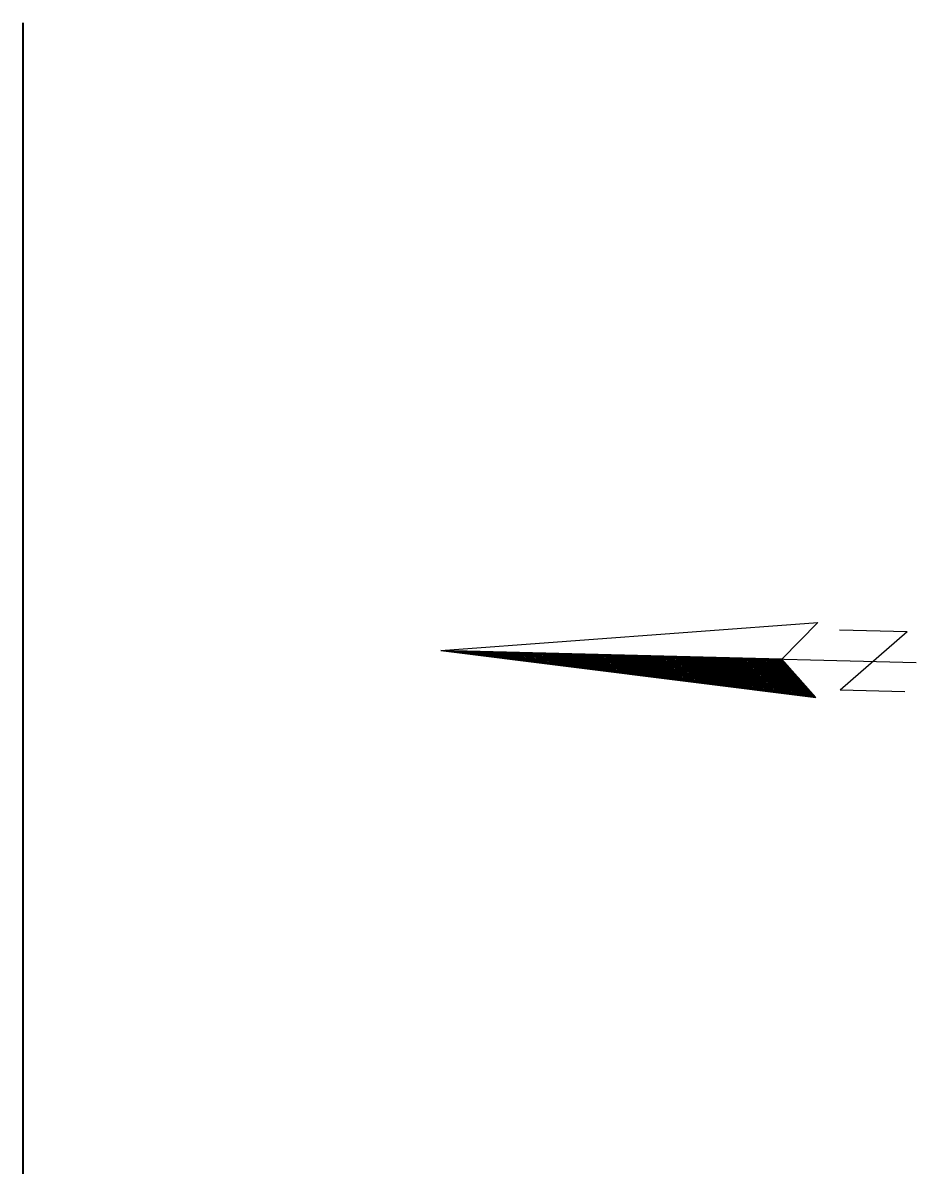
# Model space of a CAD drawing. Extents: x 2363427 to 2368559, y 6957299 to 6980140.
# Drawn here: x 2365245.7 to 2365337, y 6980023.4 to 6980140.2 of the extents above; entities that cross this region are included whole.
import ezdxf

# ---------------------------------------------------------------- set-up
doc = ezdxf.new("R2010")
doc.units = 0
doc.header["$LTSCALE"] = 5.6
doc.layers.add('1', color=7, linetype='Continuous', lineweight=13)
doc.layers.add('62', color=7, linetype='Continuous', lineweight=25)

msp = doc.modelspace()

# ---------------------------------------------------------------- linework, layer by layer
at = {"layer": '1', "lineweight": 25}
for p, q in [((2365329.159, 6980078.128), (2365336.06, 6980077.957)), ((2365329.239, 6980072.001), (2365336.06, 6980077.957)), ((2365288.411, 6980076.032), (2365336.99, 6980074.818)), ((2365288.478, 6980076.024), (2365288.471, 6980076.029)), ((2365288.634, 6980076.004), (2365288.612, 6980076.027)), ((2365288.789, 6980075.984), (2365288.753, 6980076.023)), ((2365288.946, 6980075.965), (2365288.894, 6980076.019)), ((2365289.101, 6980075.945), (2365289.035, 6980076.016)), ((2365289.258, 6980075.924), (2365289.176, 6980076.011)), ((2365289.415, 6980075.906), (2365289.316, 6980076.008)), ((2365289.57, 6980075.887), (2365289.457, 6980076.005)), ((2365289.726, 6980075.867), (2365289.598, 6980076.002)), ((2365289.883, 6980075.847), (2365289.74, 6980075.999)), ((2365290.039, 6980075.827), (2365289.88, 6980075.994)), ((2365290.195, 6980075.809), (2365290.021, 6980075.991)), ((2365290.351, 6980075.789), (2365290.161, 6980075.988)), ((2365290.507, 6980075.77), (2365290.302, 6980075.985)), ((2365290.663, 6980075.75), (2365290.444, 6980075.98)), ((2365290.819, 6980075.73), (2365290.585, 6980075.978)), ((2365290.975, 6980075.711), (2365290.726, 6980075.974)), ((2365291.131, 6980075.692), (2365290.867, 6980075.97)), ((2365291.287, 6980075.671), (2365291.007, 6980075.967)), ((2365291.443, 6980075.653), (2365291.148, 6980075.963)), ((2365291.599, 6980075.633), (2365291.288, 6980075.959)), ((2365291.755, 6980075.614), (2365291.43, 6980075.956)), ((2365291.911, 6980075.593), (2365291.571, 6980075.952)), ((2365292.067, 6980075.574), (2365291.711, 6980075.948)), ((2365292.224, 6980075.556), (2365291.853, 6980075.945)), ((2365292.381, 6980075.536), (2365291.993, 6980075.942)), ((2365292.537, 6980075.515), (2365292.134, 6980075.938)), ((2365292.694, 6980075.496), (2365292.275, 6980075.935)), ((2365292.849, 6980075.477), (2365292.417, 6980075.931)), ((2365293.005, 6980075.458), (2365292.558, 6980075.929)), ((2365293.16, 6980075.439), (2365292.698, 6980075.924)), ((2365293.316, 6980075.418), (2365292.84, 6980075.92)), ((2365293.472, 6980075.399), (2365292.979, 6980075.918)), ((2365293.629, 6980075.38), (2365293.12, 6980075.913)), ((2365293.786, 6980075.36), (2365293.262, 6980075.911)), ((2365293.941, 6980075.34), (2365293.403, 6980075.906)), ((2365294.097, 6980075.321), (2365293.543, 6980075.903)), ((2365294.254, 6980075.303), (2365293.684, 6980075.901)), ((2365294.41, 6980075.283), (2365293.825, 6980075.896)), ((2365294.566, 6980075.263), (2365293.966, 6980075.893)), ((2365294.722, 6980075.243), (2365294.107, 6980075.89)), ((2365294.877, 6980075.223), (2365294.248, 6980075.886)), ((2365295.034, 6980075.204), (2365294.389, 6980075.883)), ((2365295.19, 6980075.186), (2365294.53, 6980075.879)), ((2365295.346, 6980075.165), (2365294.67, 6980075.875)), ((2365295.502, 6980075.145), (2365294.811, 6980075.872)), ((2365295.658, 6980075.126), (2365294.952, 6980075.868)), ((2365295.814, 6980075.107), (2365295.093, 6980075.864)), ((2365295.97, 6980075.086), (2365295.234, 6980075.861)), ((2365296.127, 6980075.067), (2365295.374, 6980075.857)), ((2365296.282, 6980075.048), (2365295.517, 6980075.854)), ((2365296.438, 6980075.029), (2365295.657, 6980075.85)), ((2365296.595, 6980075.009), (2365295.797, 6980075.847)), ((2365296.75, 6980074.989), (2365295.938, 6980075.843)), ((2365296.908, 6980074.97), (2365296.078, 6980075.839)), ((2365297.063, 6980074.951), (2365296.22, 6980075.837)), ((2365297.218, 6980074.93), (2365296.361, 6980075.832)), ((2365297.374, 6980074.912), (2365296.502, 6980075.829)), ((2365297.532, 6980074.891), (2365296.642, 6980075.826)), ((2365297.688, 6980074.873), (2365296.784, 6980075.823)), ((2365297.844, 6980074.854), (2365296.925, 6980075.819)), ((2365298.001, 6980074.833), (2365297.065, 6980075.815)), ((2365298.156, 6980074.814), (2365297.207, 6980075.812)), ((2365298.312, 6980074.794), (2365297.348, 6980075.808)), ((2365298.468, 6980074.775), (2365297.488, 6980075.804)), ((2365298.623, 6980074.757), (2365297.629, 6980075.802)), ((2365298.78, 6980074.737), (2365297.769, 6980075.798)), ((2365298.937, 6980074.717), (2365297.911, 6980075.795)), ((2365299.092, 6980074.697), (2365298.052, 6980075.79)), ((2365299.249, 6980074.677), (2365298.193, 6980075.787)), ((2365299.405, 6980074.659), (2365298.334, 6980075.783)), ((2365299.56, 6980074.639), (2365298.474, 6980075.78)), ((2365299.716, 6980074.619), (2365298.616, 6980075.777)), ((2365299.873, 6980074.6), (2365298.756, 6980075.774)), ((2365300.028, 6980074.58), (2365298.898, 6980075.769)), ((2365300.185, 6980074.56), (2365299.039, 6980075.766)), ((2365300.341, 6980074.541), (2365299.18, 6980075.763)), ((2365300.497, 6980074.522), (2365299.321, 6980075.758)), ((2365300.652, 6980074.503), (2365299.461, 6980075.755)), ((2365300.809, 6980074.482), (2365299.601, 6980075.752)), ((2365300.965, 6980074.463), (2365299.743, 6980075.749)), ((2365301.121, 6980074.443), (2365299.884, 6980075.746)), ((2365301.278, 6980074.424), (2365300.025, 6980075.741)), ((2365301.434, 6980074.405), (2365300.165, 6980075.738)), ((2365301.59, 6980074.385), (2365300.306, 6980075.734)), ((2365301.746, 6980074.365), (2365300.448, 6980075.73)), ((2365301.903, 6980074.347), (2365300.589, 6980075.729)), ((2365302.058, 6980074.327), (2365300.729, 6980075.724)), ((2365302.215, 6980074.307), (2365300.87, 6980075.721)), ((2365302.37, 6980074.287), (2365301.011, 6980075.716)), ((2365302.527, 6980074.268), (2365301.151, 6980075.714)), ((2365302.682, 6980074.248), (2365301.292, 6980075.709)), ((2365302.838, 6980074.228), (2365301.433, 6980075.707)), ((2365302.994, 6980074.21), (2365301.574, 6980075.703)), ((2365303.15, 6980074.19), (2365301.716, 6980075.699)), ((2365303.307, 6980074.171), (2365301.857, 6980075.696)), ((2365303.464, 6980074.153), (2365301.997, 6980075.692)), ((2365303.62, 6980074.131), (2365302.138, 6980075.689)), ((2365303.776, 6980074.112), (2365302.278, 6980075.685)), ((2365303.931, 6980074.093), (2365302.42, 6980075.681)), ((2365304.088, 6980074.074), (2365302.561, 6980075.678)), ((2365304.243, 6980074.054), (2365302.702, 6980075.674)), ((2365304.4, 6980074.034), (2365302.842, 6980075.671)), ((2365304.555, 6980074.015), (2365302.984, 6980075.667)), ((2365304.712, 6980073.995), (2365303.124, 6980075.664)), ((2365304.867, 6980073.976), (2365303.265, 6980075.659)), ((2365305.024, 6980073.956), (2365303.406, 6980075.657)), ((2365305.18, 6980073.936), (2365303.547, 6980075.654)), ((2365305.336, 6980073.918), (2365303.689, 6980075.65)), ((2365305.492, 6980073.898), (2365303.83, 6980075.646)), ((2365305.648, 6980073.878), (2365303.97, 6980075.643)), ((2365305.804, 6980073.858), (2365304.111, 6980075.64)), ((2365305.961, 6980073.839), (2365304.251, 6980075.636)), ((2365306.117, 6980073.82), (2365304.393, 6980075.632)), ((2365306.273, 6980073.802), (2365304.534, 6980075.629)), ((2365306.43, 6980073.78), (2365304.673, 6980075.626)), ((2365306.584, 6980073.761), (2365304.815, 6980075.621)), ((2365306.74, 6980073.742), (2365304.955, 6980075.618)), ((2365306.897, 6980073.722), (2365305.097, 6980075.615)), ((2365307.053, 6980073.703), (2365305.238, 6980075.61)), ((2365307.208, 6980073.683), (2365305.378, 6980075.608)), ((2365307.366, 6980073.664), (2365305.52, 6980075.604)), ((2365307.522, 6980073.644), (2365305.66, 6980075.601)), ((2365307.678, 6980073.625), (2365305.802, 6980075.597)), ((2365307.833, 6980073.606), (2365305.941, 6980075.593)), ((2365307.989, 6980073.586), (2365306.083, 6980075.59)), ((2365308.145, 6980073.566), (2365306.224, 6980075.586)), ((2365308.302, 6980073.546), (2365306.365, 6980075.582)), ((2365308.457, 6980073.526), (2365306.506, 6980075.579)), ((2365308.614, 6980073.508), (2365306.647, 6980075.576)), ((2365308.77, 6980073.489), (2365306.788, 6980075.573)), ((2365308.926, 6980073.469), (2365306.928, 6980075.568)), ((2365309.082, 6980073.45), (2365307.069, 6980075.566)), ((2365309.238, 6980073.43), (2365307.21, 6980075.561)), ((2365309.395, 6980073.41), (2365307.351, 6980075.558)), ((2365309.55, 6980073.391), (2365307.492, 6980075.554)), ((2365309.707, 6980073.371), (2365307.632, 6980075.551)), ((2365309.862, 6980073.352), (2365307.774, 6980075.548)), ((2365310.019, 6980073.332), (2365307.915, 6980075.543)), ((2365310.174, 6980073.313), (2365308.056, 6980075.541)), ((2365310.332, 6980073.294), (2365308.196, 6980075.537)), ((2365310.487, 6980073.274), (2365308.336, 6980075.534)), ((2365310.644, 6980073.254), (2365308.478, 6980075.53)), ((2365310.798, 6980073.235), (2365308.619, 6980075.527)), ((2365310.956, 6980073.215), (2365308.76, 6980075.523)), ((2365311.112, 6980073.196), (2365308.901, 6980075.519)), ((2365311.268, 6980073.177), (2365309.041, 6980075.516)), ((2365311.424, 6980073.157), (2365309.183, 6980075.513)), ((2365311.58, 6980073.136), (2365309.323, 6980075.509)), ((2365311.737, 6980073.118), (2365309.464, 6980075.505)), ((2365311.892, 6980073.098), (2365309.605, 6980075.502)), ((2365312.048, 6980073.079), (2365309.746, 6980075.498)), ((2365312.204, 6980073.059), (2365309.888, 6980075.495)), ((2365312.36, 6980073.04), (2365310.028, 6980075.492)), ((2365312.516, 6980073.02), (2365310.17, 6980075.487)), ((2365312.672, 6980073.001), (2365310.309, 6980075.483)), ((2365312.828, 6980072.98), (2365310.451, 6980075.48)), ((2365312.985, 6980072.962), (2365310.592, 6980075.477)), ((2365313.14, 6980072.943), (2365310.732, 6980075.474)), ((2365313.298, 6980072.922), (2365310.873, 6980075.47)), ((2365313.452, 6980072.904), (2365311.014, 6980075.467)), ((2365313.609, 6980072.882), (2365311.156, 6980075.463)), ((2365313.765, 6980072.865), (2365311.296, 6980075.46)), ((2365313.921, 6980072.844), (2365311.437, 6980075.455)), ((2365314.076, 6980072.825), (2365311.579, 6980075.453)), ((2365314.233, 6980072.806), (2365311.718, 6980075.45)), ((2365314.39, 6980072.786), (2365311.86, 6980075.445)), ((2365314.546, 6980072.768), (2365312, 6980075.443)), ((2365314.702, 6980072.747), (2365312.141, 6980075.438)), ((2365314.858, 6980072.728), (2365312.282, 6980075.435)), ((2365315.013, 6980072.709), (2365312.423, 6980075.432)), ((2365315.17, 6980072.688), (2365312.564, 6980075.428)), ((2365315.326, 6980072.669), (2365312.705, 6980075.425)), ((2365315.482, 6980072.65), (2365312.846, 6980075.421)), ((2365315.638, 6980072.631), (2365312.987, 6980075.417)), ((2365315.794, 6980072.611), (2365313.127, 6980075.414)), ((2365315.95, 6980072.591), (2365313.269, 6980075.41)), ((2365316.106, 6980072.571), (2365313.409, 6980075.406)), ((2365316.262, 6980072.553), (2365313.551, 6980075.403)), ((2365316.418, 6980072.533), (2365313.69, 6980075.401)), ((2365316.574, 6980072.514), (2365313.832, 6980075.397)), ((2365316.73, 6980072.493), (2365313.972, 6980075.394)), ((2365316.887, 6980072.474), (2365314.114, 6980075.389)), ((2365317.044, 6980072.456), (2365314.255, 6980075.387)), ((2365317.2, 6980072.435), (2365314.396, 6980075.381)), ((2365317.355, 6980072.415), (2365314.537, 6980075.379)), ((2365317.511, 6980072.396), (2365314.678, 6980075.376)), ((2365317.667, 6980072.377), (2365314.819, 6980075.371)), ((2365317.823, 6980072.358), (2365314.96, 6980075.369)), ((2365317.98, 6980072.338), (2365315.101, 6980075.364)), ((2365318.136, 6980072.318), (2365315.241, 6980075.362)), ((2365318.292, 6980072.299), (2365315.383, 6980075.357)), ((2365318.448, 6980072.279), (2365315.522, 6980075.355)), ((2365318.603, 6980072.259), (2365315.664, 6980075.351)), ((2365318.76, 6980072.24), (2365315.804, 6980075.347)), ((2365318.916, 6980072.221), (2365315.946, 6980075.344)), ((2365319.072, 6980072.202), (2365316.087, 6980075.34)), ((2365319.228, 6980072.182), (2365316.227, 6980075.337)), ((2365319.384, 6980072.161), (2365316.369, 6980075.333)), ((2365319.54, 6980072.142), (2365316.51, 6980075.329)), ((2365319.696, 6980072.123), (2365316.65, 6980075.326)), ((2365319.852, 6980072.104), (2365316.791, 6980075.322)), ((2365320.008, 6980072.083), (2365316.932, 6980075.319)), ((2365320.165, 6980072.065), (2365317.073, 6980075.315)), ((2365320.321, 6980072.045), (2365317.214, 6980075.311)), ((2365320.477, 6980072.027), (2365317.355, 6980075.308)), ((2365320.634, 6980072.007), (2365317.495, 6980075.305)), ((2365320.79, 6980071.986), (2365317.636, 6980075.301)), ((2365320.946, 6980071.967), (2365317.778, 6980075.298)), ((2365321.102, 6980071.947), (2365317.918, 6980075.294)), ((2365321.258, 6980071.928), (2365318.059, 6980075.289)), ((2365321.414, 6980071.909), (2365318.199, 6980075.288)), ((2365321.571, 6980071.889), (2365318.34, 6980075.283)), ((2365321.725, 6980071.87), (2365318.481, 6980075.28)), ((2365321.881, 6980071.85), (2365318.623, 6980075.277)), ((2365322.038, 6980071.83), (2365318.763, 6980075.273)), ((2365322.194, 6980071.811), (2365318.904, 6980075.27)), ((2365322.351, 6980071.792), (2365319.046, 6980075.266)), ((2365322.507, 6980071.772), (2365319.186, 6980075.263)), ((2365322.663, 6980071.753), (2365319.326, 6980075.26)), ((2365322.819, 6980071.733), (2365319.467, 6980075.255)), ((2365322.975, 6980071.714), (2365319.609, 6980075.252)), ((2365323.13, 6980071.695), (2365319.75, 6980075.249)), ((2365323.287, 6980071.674), (2365319.891, 6980075.245)), ((2365323.443, 6980071.655), (2365320.033, 6980075.242)), ((2365323.598, 6980071.635), (2365320.174, 6980075.238)), ((2365323.755, 6980071.617), (2365320.313, 6980075.234)), ((2365323.911, 6980071.597), (2365320.455, 6980075.231)), ((2365324.067, 6980071.578), (2365320.595, 6980075.228)), ((2365324.223, 6980071.558), (2365320.736, 6980075.224)), ((2365324.379, 6980071.538), (2365320.877, 6980075.221)), ((2365324.535, 6980071.518), (2365321.017, 6980075.216)), ((2365324.692, 6980071.499), (2365321.159, 6980075.214)), ((2365324.848, 6980071.479), (2365321.3, 6980075.209)), ((2365325.004, 6980071.461), (2365321.441, 6980075.205)), ((2365325.161, 6980071.441), (2365321.582, 6980075.204)), ((2365325.317, 6980071.421), (2365321.723, 6980075.2)), ((2365325.473, 6980071.402), (2365321.864, 6980075.196)), ((2365325.629, 6980071.382), (2365322.004, 6980075.191)), ((2365325.784, 6980071.362), (2365322.145, 6980075.19)), ((2365325.94, 6980071.344), (2365322.285, 6980075.185)), ((2365326.097, 6980071.324), (2365322.426, 6980075.181)), ((2365326.253, 6980071.304), (2365322.568, 6980075.179)), ((2365326.409, 6980071.285), (2365322.708, 6980075.175)), ((2365326.565, 6980071.265), (2365322.849, 6980075.172)), ((2365326.721, 6980071.245), (2365322.99, 6980075.168)), ((2365325.063, 6980073.133), (2365323.131, 6980075.164)), ((2365329.239, 6980072.001), (2365335.83, 6980071.836))]:
    msp.add_line(p, q, dxfattribs=at)
for points in [[(2365326.925, 6980078.9), (2365323.27, 6980075.16), (2365288.411, 6980076.032)], [(2365326.734, 6980071.244), (2365323.27, 6980075.16), (2365288.411, 6980076.032)]]:
    msp.add_lwpolyline(points, close=True, dxfattribs=at)
at = {"layer": '62', "lineweight": 35}
msp.add_line((2365245.693, 6980140.179), (2365245.693, 6979456.017), dxfattribs=at)

doc.saveas('drawing.dxf')
